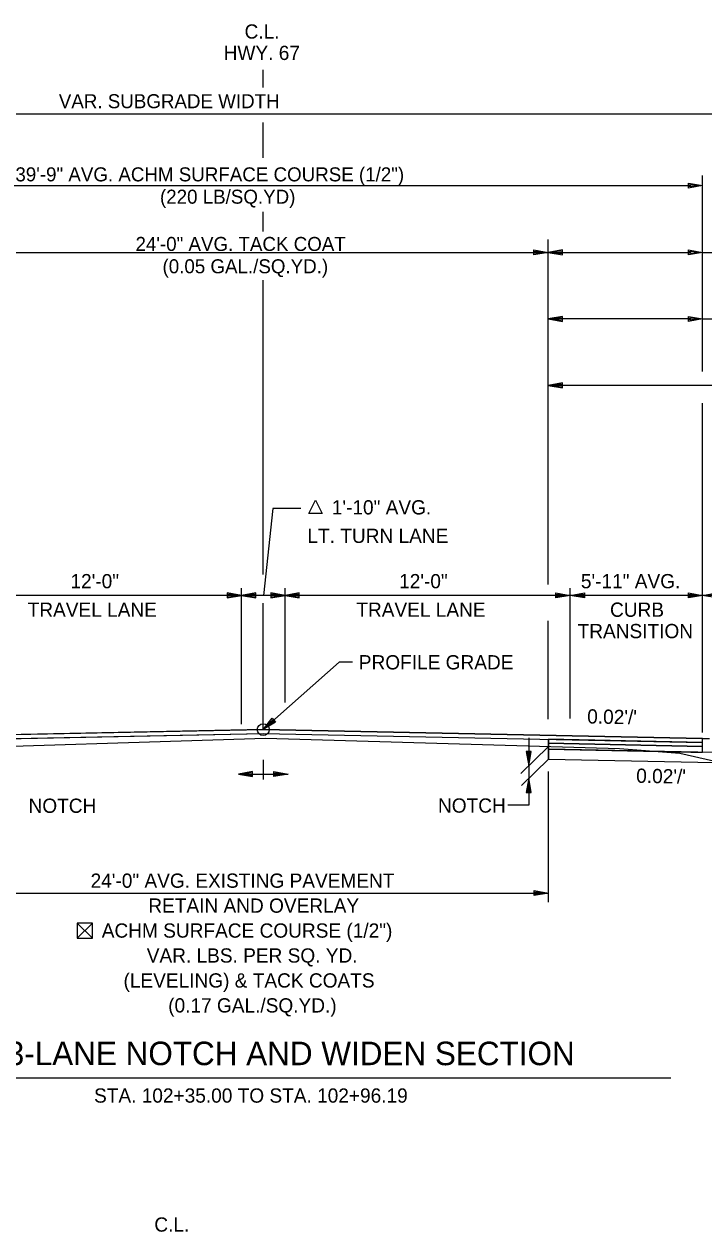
# Model space of a CAD drawing. Extents: x 1001270 to 1003428, y 1840152 to 1842912.
# Drawn here: x 1001343.3 to 1001371.9, y 1842431.8 to 1842482.6 of the extents above; entities that cross this region are included whole.
import ezdxf

# ---------------------------------------------------------------- set-up
doc = ezdxf.new("R2010")
doc.units = 0
doc.layers.add('10', color=7, linetype='Continuous')
doc.layers.add('19', color=7, linetype='Continuous')

msp = doc.modelspace()

# ---------------------------------------------------------------- linework, layer by layer
at = {"layer": '10'}
for p, q in [((1001345.489, 1842444.802), (1001346.13, 1842444.161)), ((1001346.13, 1842444.802), (1001345.489, 1842444.161)), ((1001345.87, 1842444.161), (1001345.882, 1842444.161))]:
    msp.add_line(p, q, dxfattribs=at)
msp.add_lwpolyline([(1001345.882, 1842444.161), (1001346.13, 1842444.161), (1001346.13, 1842444.802), (1001345.489, 1842444.802), (1001345.489, 1842444.161), (1001345.87, 1842444.161)], dxfattribs=at)
at = {"layer": '19'}
for p, q in [((1001353.322, 1842479.974), (1001353.322, 1842480.709)), ((1001326.678, 1842478.867), (1001373.822, 1842478.867)), ((1001353.322, 1842477.015), (1001353.322, 1842478.497)), ((1001371.815, 1842468.015), (1001371.815, 1842476.261)), ((1001332.405, 1842475.84), (1001371.322, 1842475.84)), ((1001371.215, 1842475.734), (1001371.215, 1842475.944)), ((1001371.215, 1842475.944), (1001371.815, 1842475.84)), ((1001371.215, 1842475.889), (1001371.655, 1842475.855)), ((1001371.815, 1842475.84), (1001371.215, 1842475.734)), ((1001371.655, 1842475.825), (1001371.215, 1842475.784)), ((1001353.322, 1842473.901), (1001353.322, 1842474.729)), ((1001365.315, 1842459.05), (1001365.315, 1842473.566)), ((1001341.315, 1842473.031), (1001365.315, 1842473.031)), ((1001364.715, 1842472.926), (1001364.715, 1842473.136)), ((1001364.715, 1842473.136), (1001365.315, 1842473.031)), ((1001364.715, 1842473.081), (1001365.155, 1842473.046)), ((1001365.315, 1842473.031), (1001364.715, 1842472.926)), ((1001365.155, 1842473.016), (1001364.715, 1842472.976)), ((1001365.915, 1842473.136), (1001365.315, 1842473.031)), ((1001365.315, 1842473.031), (1001365.915, 1842472.926)), ((1001365.315, 1842473.031), (1001371.322, 1842473.031)), ((1001365.915, 1842473.081), (1001365.475, 1842473.046)), ((1001365.475, 1842473.016), (1001365.915, 1842472.976)), ((1001365.915, 1842472.926), (1001365.915, 1842473.136)), ((1001371.215, 1842472.926), (1001371.215, 1842473.136)), ((1001371.215, 1842473.136), (1001371.815, 1842473.031)), ((1001371.215, 1842473.081), (1001371.655, 1842473.046)), ((1001371.815, 1842473.031), (1001371.215, 1842472.926)), ((1001371.655, 1842473.016), (1001371.215, 1842472.976)), ((1001371.815, 1842473.031), (1001393.405, 1842473.031)), ((1001353.322, 1842459.468), (1001353.322, 1842471.855)), ((1001365.915, 1842470.336), (1001365.315, 1842470.231)), ((1001365.315, 1842470.231), (1001365.915, 1842470.126)), ((1001371.322, 1842470.231), (1001365.315, 1842470.231)), ((1001365.915, 1842470.281), (1001365.475, 1842470.246)), ((1001365.475, 1842470.216), (1001365.915, 1842470.176)), ((1001365.915, 1842470.126), (1001365.915, 1842470.336)), ((1001371.215, 1842470.126), (1001371.215, 1842470.336)), ((1001371.215, 1842470.336), (1001371.815, 1842470.231)), ((1001371.215, 1842470.281), (1001371.655, 1842470.246)), ((1001371.815, 1842470.231), (1001371.215, 1842470.126)), ((1001371.655, 1842470.216), (1001371.215, 1842470.176)), ((1001371.815, 1842470.231), (1001391.713, 1842470.231)), ((1001365.915, 1842467.536), (1001365.315, 1842467.431)), ((1001365.315, 1842467.431), (1001365.915, 1842467.326)), ((1001374.315, 1842467.431), (1001365.315, 1842467.431)), ((1001365.915, 1842467.481), (1001365.475, 1842467.446)), ((1001365.475, 1842467.416), (1001365.915, 1842467.376)), ((1001365.915, 1842467.326), (1001365.915, 1842467.536)), ((1001371.815, 1842452.822), (1001371.815, 1842466.681)), ((1001353.728, 1842462.245), (1001353.338, 1842458.591)), ((1001354.907, 1842462.245), (1001353.728, 1842462.245)), ((1001352.405, 1842453.166), (1001352.405, 1842458.891)), ((1001354.239, 1842454.089), (1001354.239, 1842458.891)), ((1001366.239, 1842453.414), (1001366.239, 1842458.891)), ((1001352.405, 1842458.591), (1001340.405, 1842458.591)), ((1001359.322, 1842458.591), (1001347.322, 1842458.591)), ((1001351.805, 1842458.696), (1001351.805, 1842458.486)), ((1001352.405, 1842458.591), (1001351.805, 1842458.696)), ((1001352.245, 1842458.606), (1001351.805, 1842458.641)), ((1001351.805, 1842458.486), (1001352.405, 1842458.591)), ((1001351.805, 1842458.536), (1001352.245, 1842458.576)), ((1001353.005, 1842458.696), (1001352.405, 1842458.591)), ((1001352.405, 1842458.591), (1001353.005, 1842458.486)), ((1001353.005, 1842458.641), (1001352.565, 1842458.606)), ((1001352.565, 1842458.576), (1001353.005, 1842458.536)), ((1001353.005, 1842458.486), (1001353.005, 1842458.696)), ((1001353.322, 1842452.942), (1001353.322, 1842458.268)), ((1001353.639, 1842458.696), (1001353.639, 1842458.486)), ((1001354.239, 1842458.591), (1001353.639, 1842458.696)), ((1001354.079, 1842458.606), (1001353.639, 1842458.641)), ((1001353.639, 1842458.486), (1001354.239, 1842458.591)), ((1001353.639, 1842458.536), (1001354.079, 1842458.576)), ((1001354.839, 1842458.696), (1001354.239, 1842458.591)), ((1001354.239, 1842458.591), (1001354.839, 1842458.486)), ((1001354.839, 1842458.641), (1001354.399, 1842458.606)), ((1001354.399, 1842458.576), (1001354.839, 1842458.536)), ((1001354.839, 1842458.486), (1001354.839, 1842458.696)), ((1001371.815, 1842458.591), (1001359.322, 1842458.591)), ((1001365.639, 1842458.486), (1001365.639, 1842458.696)), ((1001365.639, 1842458.696), (1001366.239, 1842458.591)), ((1001365.639, 1842458.641), (1001366.079, 1842458.606)), ((1001366.239, 1842458.591), (1001365.639, 1842458.486)), ((1001366.079, 1842458.576), (1001365.639, 1842458.536)), ((1001366.239, 1842458.591), (1001366.839, 1842458.696)), ((1001366.839, 1842458.486), (1001366.239, 1842458.591)), ((1001366.399, 1842458.606), (1001366.839, 1842458.641)), ((1001366.839, 1842458.536), (1001366.399, 1842458.576)), ((1001366.839, 1842458.696), (1001366.839, 1842458.486)), ((1001371.215, 1842458.486), (1001371.215, 1842458.696)), ((1001371.215, 1842458.696), (1001371.815, 1842458.591)), ((1001371.215, 1842458.641), (1001371.655, 1842458.606)), ((1001371.815, 1842458.591), (1001371.215, 1842458.486)), ((1001371.655, 1842458.576), (1001371.215, 1842458.536)), ((1001371.815, 1842458.591), (1001372.415, 1842458.696)), ((1001381.315, 1842458.591), (1001371.815, 1842458.591)), ((1001372.415, 1842458.486), (1001371.815, 1842458.591)), ((1001365.315, 1842453.389), (1001365.315, 1842457.522)), ((1001353.322, 1842452.942), (1001353.701, 1842453.418)), ((1001353.839, 1842453.262), (1001353.322, 1842452.942)), ((1001353.434, 1842453.055), (1001353.733, 1842453.375)), ((1001353.806, 1842453.294), (1001353.452, 1842453.037)), ((1001353.701, 1842453.418), (1001353.839, 1842453.262)), ((1001340.405, 1842452.684), (1001353.322, 1842452.942)), ((1001340.405, 1842452.517), (1001353.322, 1842452.775)), ((1001353.322, 1842452.942), (1001371.815, 1842452.572)), ((1001353.322, 1842452.775), (1001371.815, 1842452.405)), ((1001365.322, 1842452.232), (1001364.159, 1842451.094)), ((1001365.322, 1842451.702), (1001365.322, 1842452.535)), ((1001365.322, 1842452.368), (1001371.815, 1842452.239)), ((1001371.815, 1842452.239), (1001365.322, 1842452.368)), ((1001365.322, 1842452.368), (1001365.322, 1842452.368)), ((1001365.322, 1842452.368), (1001365.322, 1842452.118)), ((1001371.815, 1842452.572), (1001372.099, 1842452.566)), ((1001371.815, 1842451.989), (1001371.815, 1842452.239)), ((1001353.322, 1842451.666), (1001353.322, 1842450.843)), ((1001365.322, 1842451.702), (1001364.186, 1842450.59)), ((1001364.601, 1842452.024), (1001364.391, 1842452.024)), ((1001364.391, 1842452.024), (1001364.496, 1842451.424)), ((1001364.446, 1842452.024), (1001364.481, 1842451.584)), ((1001364.496, 1842451.424), (1001364.601, 1842452.024)), ((1001364.511, 1842451.584), (1001364.551, 1842452.024)), ((1001365.322, 1842452.118), (1001371.815, 1842451.989)), ((1001365.322, 1842452.118), (1001371.322, 1842451.999)), ((1001373.822, 1842451.952), (1001365.322, 1842452.118)), ((1001365.322, 1842452.118), (1001365.322, 1842451.702)), ((1001365.322, 1842451.702), (1001374.315, 1842451.522)), ((1001365.322, 1842451.702), (1001374.315, 1842451.522)), ((1001371.322, 1842451.999), (1001371.815, 1842451.989)), ((1001373.315, 1842451.962), (1001371.815, 1842451.992)), ((1001352.875, 1842451.174), (1001352.275, 1842451.069)), ((1001352.875, 1842450.964), (1001352.875, 1842451.174)), ((1001353.77, 1842450.964), (1001353.77, 1842451.174)), ((1001353.77, 1842451.174), (1001354.37, 1842451.069)), ((1001365.322, 1842445.675), (1001365.322, 1842451.176)), ((1001352.275, 1842451.069), (1001352.875, 1842450.964)), ((1001352.275, 1842451.069), (1001354.37, 1842451.069)), ((1001352.875, 1842451.119), (1001352.435, 1842451.084)), ((1001352.435, 1842451.054), (1001352.875, 1842451.014)), ((1001353.77, 1842451.119), (1001354.21, 1842451.084)), ((1001354.37, 1842451.069), (1001353.77, 1842450.964)), ((1001354.21, 1842451.054), (1001353.77, 1842451.014)), ((1001364.496, 1842450.893), (1001364.391, 1842450.293)), ((1001364.481, 1842450.733), (1001364.441, 1842450.293)), ((1001364.601, 1842450.293), (1001364.496, 1842450.893)), ((1001364.546, 1842450.293), (1001364.511, 1842450.733)), ((1001364.391, 1842450.293), (1001364.601, 1842450.293)), ((1001364.496, 1842449.765), (1001363.622, 1842449.765)), ((1001341.322, 1842446.063), (1001365.322, 1842446.063)), ((1001364.722, 1842445.958), (1001364.722, 1842446.168)), ((1001364.722, 1842446.168), (1001365.322, 1842446.063)), ((1001364.722, 1842446.113), (1001365.162, 1842446.078)), ((1001365.322, 1842446.063), (1001364.722, 1842445.958)), ((1001365.162, 1842446.048), (1001364.722, 1842446.008)), ((1001336.15, 1842438.285), (1001370.475, 1842438.285))]:
    msp.add_line(p, q, dxfattribs=at)
for points in [[(1001355.239, 1842462.044), (1001355.52, 1842462.607), (1001355.802, 1842462.044)], [(1001353.322, 1842452.942), (1001340.405, 1842452.684), (1001332.405, 1842452.364), (1001332.32, 1842452.193), (1001340.405, 1842452.517), (1001353.322, 1842452.775), (1001371.815, 1842452.405), (1001371.815, 1842452.572)], [(1001365.322, 1842452.535), (1001365.322, 1842452.368), (1001371.815, 1842452.239), (1001371.815, 1842452.405)]]:
    msp.add_lwpolyline(points, close=True, dxfattribs=at)
for points in [[(1001357.084, 1842455.777), (1001356.514, 1842455.777), (1001353.322, 1842452.942)], [(1001307.089, 1842451.448), (1001309.345, 1842452.592), (1001313.442, 1842451.352), (1001319.668, 1842449.953), (1001324.306, 1842450.525), (1001336.468, 1842452.081), (1001338.322, 1842452.103), (1001353.416, 1842452.58), (1001368.322, 1842452.145), (1001370.856, 1842451.957), (1001378.743, 1842450.157), (1001385.4, 1842449.839), (1001390.193, 1842449.142), (1001393.111, 1842449.131)], [(1001364.496, 1842452.59), (1001364.496, 1842449.765)], [(1001371.815, 1842451.992), (1001371.815, 1842452.155), (1001371.815, 1842452.405), (1001371.815, 1842452.572)]]:
    msp.add_lwpolyline(points, dxfattribs=at)
msp.add_circle((1001353.322, 1842452.942), 0.25, dxfattribs=at)

# ---------------------------------------------------------------- texts
for s, height, p in [('C.L.', 0.6, (1001352.534, 1842482.026)), ('HWY. 67', 0.6, (1001351.656, 1842481.126)), ('VAR. SUBGRADE WIDTH', 0.59001, (1001344.717, 1842479.097)), ('39\'-9" AVG. ACHM SURFACE COURSE (1/2")', 0.59001, (1001342.889, 1842476.018)), ('(220 LB/SQ.YD)', 0.59001, (1001348.975, 1842475.078)), ('24\'-0" AVG. TACK COAT', 0.59001, (1001347.945, 1842473.089)), ('(0.05 GAL./SQ.YD.)', 0.59001, (1001349.081, 1842472.149)), ('1\'-10" AVG.', 0.6, (1001356.207, 1842461.999)), ('LT. TURN LANE', 0.6, (1001355.182, 1842460.799)), ('12\'-0"', 0.6, (1001345.208, 1842458.891)), ('12\'-0"', 0.6, (1001359.041, 1842458.891)), ('5\'-11" AVG.', 0.6, (1001366.691, 1842458.891)), ('TRAVEL LANE', 0.6, (1001343.405, 1842457.691)), ('TRAVEL LANE', 0.6, (1001357.239, 1842457.691)), ('CURB', 0.6, (1001367.917, 1842457.691)), ('TRANSITION', 0.6, (1001366.552, 1842456.791)), ('NOTCH', 0.6, (1001343.443, 1842449.439)), ('NOTCH', 0.6, (1001360.676, 1842449.448)), ('C.L.', 0.6, (1001348.737, 1842431.813))]:
    msp.add_text(s, height=height, dxfattribs=at).set_placement(p)
for s, height, rotation, p in [('PROFILE GRADE', 0.6, 360, (1001357.343, 1842455.477)), ("0.02'/'", 0.6, 358.8542, (1001366.951, 1842453.203)), ("0.02'/'", 0.6, 358.8542, (1001369.014, 1842450.706)), ('24\'-0" AVG. EXISTING PAVEMENT', 0.6, 360, (1001346.054, 1842446.286)), ('RETAIN AND OVERLAY', 0.6, 360, (1001348.484, 1842445.236)), ('ACHM SURFACE COURSE (1/2")', 0.6, 360, (1001346.524, 1842444.186)), ('VAR. LBS. PER SQ. YD.', 0.6, 360, (1001348.418, 1842443.136)), ('(LEVELING) & TACK COATS', 0.6, 360, (1001347.44, 1842442.086)), ('(0.17 GAL./SQ.YD.)', 0.6, 360, (1001349.321, 1842441.036)), ('HWY. 67 3-LANE NOTCH AND WIDEN SECTION', 0.98999, 359.9954, (1001336.861, 1842438.821)), ('STA. 102+35.00 TO STA. 102+96.19', 0.6, 359.9954, (1001346.2, 1842437.242))]:
    msp.add_text(s, height=height, rotation=rotation, dxfattribs=at).set_placement(p)

doc.saveas('drawing.dxf')
